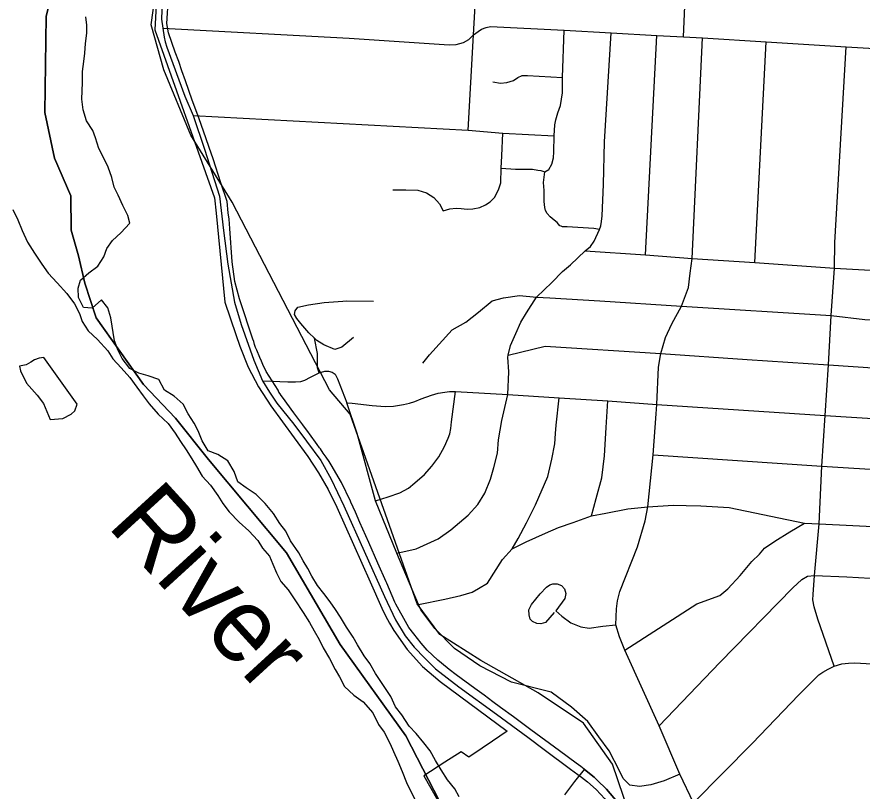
# Model space of a CAD drawing. Extents: x 114604 to 551442, y 316898 to 567001.
# Drawn here: x 179238 to 184952, y 402800 to 408033 of the extents above; entities that cross this region are included whole.
import ezdxf

# ---------------------------------------------------------------- set-up
doc = ezdxf.new("R2010")
doc.units = 0
for name, color, linetype in [('DV_X_County_Line', 7, 'Continuous'), ('GE_P_Alignment_1000_Bearings', 7, 'Continuous'), ('GE_P_Alignment_1000_Stations', 7, 'Continuous'), ('GE_P_Alignment_100_Cardinal_Points', 7, 'Continuous'), ('GE_P_Alignment_100_Stations', 7, 'Continuous'), ('GE_P_Alignment_500_Distances', 7, 'Continuous'), ('MT_X_Edge_Line', 7, 'Continuous'), ('RD_P_GR_Rt', 7, 'Continuous')]:
    doc.layers.add(name, color=color, linetype=linetype)

msp = doc.modelspace()

# ---------------------------------------------------------------- linework, layer by layer
at = {"layer": 'DV_X_County_Line'}
for points in [[(179677.6, 407476.9), (179678.3, 407533), (179681, 407589.1), (179682, 407663.2), (179690.9, 407731.2), (179697.6, 407787.3), (179702.4, 407853.3), (179711.3, 407923.4), (179710, 407977.5), (179704.7, 408033.7)], [(182227.3, 402762.3), (182199.9, 402814.8), (182148.7, 402877.5), (182107.5, 402944.2), (182068.3, 403006.8), (182033.1, 403073.3), (181989.8, 403126), (181936.5, 403188.8), (181891.1, 403239.4), (181840.1, 403316.2), (181798.7, 403368.8), (181765.6, 403439.3), (181698.8, 403540.4), (181661.5, 403594.9), (181624.3, 403663.5), (181587, 403714.1), (181541.9, 403788.8), (181512.5, 403841.2), (181467.4, 403907.9), (181426.2, 403976.6), (181392.8, 404027.1), (181355.5, 404079.6), (181314.1, 404136.3), (181270.8, 404190.9), (181231.6, 404253.5), (181206.2, 404303.9), (181172.9, 404356.4), (181143.5, 404410.9), (181088.5, 404491.7), (181057.3, 404556.2), (181016, 404608.8), (180972.8, 404677.5), (180917.6, 404744.3), (180856.4, 404805.2), (180788.9, 404850.1), (180731.3, 404890.9), (180706.2, 404961.3), (180663.1, 405032), (180597.6, 405074.9), (180531.9, 405099.8), (180490.7, 405168.4), (180463.5, 405234.8), (180436.2, 405287.3), (180397, 405349.9), (180361.8, 405416.4), (180300.4, 405469.3), (180234.9, 405510.2), (180197.8, 405582.8), (180126, 405607.7), (180062.2, 405624.5), (180000.6, 405657.4), (179949.4, 405724.1), (179922.1, 405778.6), (179896.9, 405843), (179872.9, 405999.6), (179853.7, 406066), (179810.4, 406120.6), (179747.6, 406065.3), (179687.6, 406070), (179654.4, 406136.5), (179653.2, 406198.7), (179667.9, 406252.6), (179724.6, 406304), (179785.2, 406347.4), (179826.1, 406411), (179846.8, 406468.8), (179883.5, 406522.5), (179940.3, 406573.9), (180001.1, 406639.3), (179987.8, 406689.6), (179954.6, 406758.1), (179923.5, 406828.6), (179896.1, 406881.1), (179881, 406947.4), (179855.9, 407017.8), (179820.7, 407086.4), (179791.4, 407142.9), (179770.3, 407215.3), (179750.9, 407265.6), (179709.7, 407330.2), (179686.7, 407404.7), (179677.6, 407476.9)], [(179211.7, 406731.1), (179244.8, 406660.6), (179273.9, 406590.1), (179309, 406509.5), (179356, 406436.8), (179407.1, 406362), (179450.4, 406301.4), (179509.6, 406236.5), (179574.7, 406163.6), (179627.9, 406094.8), (179661.1, 406028.2), (179680.4, 405973.9), (179719.6, 405911.3), (179782.9, 405852.4), (179852, 405775.4), (179887.3, 405720.9), (179942.6, 405662.1), (180001.8, 405595.2), (180049, 405530.5), (180092.3, 405471.9), (180131.6, 405417.3), (180192.8, 405348.4), (180260, 405285.4), (180309.2, 405218.7), (180344.5, 405164.2), (180381.8, 405107.6), (180421.1, 405045), (180452.5, 404994.5), (180491.6, 404927.9), (180546.9, 404867.1), (180596.1, 404798.4), (180631.4, 404743.8), (180672.7, 404687.2), (180741.9, 404618.2), (180807.2, 404559.3), (180866.4, 404494.4), (180899.7, 404441.9), (180945.1, 404389.3), (180968.4, 404334.9), (180993.7, 404276.5), (181023, 404218), (181072.3, 404161.3), (181117.4, 404092.6), (181174.4, 404007.7), (181215.6, 403939.1), (181248.9, 403882.6), (181282.1, 403824), (181309.5, 403769.6), (181350.6, 403696.9), (181389.6, 403622.3), (181419, 403571.8), (181452.2, 403507.3), (181515.5, 403448.4), (181579, 403403.6), (181644.1, 403328.6), (181683.1, 403250), (181720.5, 403199.4), (181761.5, 403120.8), (181784.9, 403068.4), (181814, 403001.9), (181843.2, 402933.4), (181872.3, 402858.9), (181897.6, 402806.5), (181932.8, 402737.9)]]:
    msp.add_lwpolyline(points, dxfattribs=at)
at = {"layer": 'GE_P_Alignment_1000_Bearings'}
msp.add_lwpolyline([(183376.8, 402652.3), (183263.9, 402983.3), (183068.4, 403258.4), (182762.9, 403463.6), (182374.4, 403682), (182096.7, 403859.7), (181943.2, 404066), (181491.7, 405348.5), (181352.3, 405513.4), (180693.6, 406780.5), (180414, 407234.7), (180231.1, 407675.8), (180146, 407979.3), (180211.7, 408449.9), (180235.6, 408961.6), (180421.4, 410013.7), (180488.1, 410346), (180486.8, 410525.7), (180257.7, 411630.1), (179705.3, 415400.5), (179548.2, 416118.3), (179532.3, 416408.5), (179529.1, 416851), (179554, 417238.3)], dxfattribs=at)
at = {"layer": 'GE_P_Alignment_1000_Stations'}
for points in [[(180226.2, 408314.8), (180215.8, 408016.7), (180224, 407957.8), (180233.1, 407896.2), (180241.2, 407864.1), (180251.8, 407828.6), (180372.8, 407496.9), (180430.5, 407367.3), (180507, 407139.6), (180607.6, 406820.4), (180635.9, 406589.1), (180664.2, 406361), (180709.4, 406104.8), (180755.4, 405955.1), (180840.5, 405712.5), (180899.4, 405573.9), (180946.8, 405496.1), (180996, 405422.7), (181109.8, 405279.4), (181197, 405165.4), (181293, 405035.9), (181363.4, 404907.9), (181449.4, 404728), (181723, 404115.8), (181798.8, 403957.9), (181863.8, 403850.7), (181923.4, 403773.8), (181995.4, 403699.7), (182068.9, 403627.8), (182225.6, 403506.1), (182480.5, 403321.2), (182691.7, 403163.9), (182803.3, 403082), (182981.3, 402949.1), (183054.8, 402894.2)], [(183054.8, 402894.2), (183095.7, 402863.7), (183155.4, 402810.1), (183212.5, 402747.5), (183288.6, 402657.8), (183378.1, 402524.7), (183479.4, 402365.7)]]:
    msp.add_lwpolyline(points, dxfattribs=at)
at = {"layer": 'GE_P_Alignment_100_Cardinal_Points'}
for p, q in [((182289.9, 407267.5), (182325.2, 407911.2)), ((183488.6, 406425.4), (183564.9, 407908)), ((184226.6, 406373.7), (184303.1, 407865.6))]:
    msp.add_line(p, q, dxfattribs=at)
for points in [[(182325.2, 407911.2), (182348, 408307.5), (182359.9, 408506.3), (182366.3, 408708.3), (182383.7, 409041.5), (182411.7, 409423), (182411.4, 409463), (182424.8, 409739.9), (182442.7, 410059.7), (182460.1, 410364), (182476.2, 410663.1), (182489.7, 410966.1), (182494.6, 411010.6), (182489, 411064.1), (182471.7, 411116.2), (182434.2, 411170.4), (182379.6, 411222.4)], [(183744.6, 407898.9), (183765.7, 408365.2), (183807.8, 408957.9), (183811, 409325.9)], [(180224, 407957.8), (181485, 407888.7), (182159.9, 407844.1), (182208.4, 407846.2), (182257, 407859.5), (182294.6, 407881.1), (182325.2, 407911.2), (182356.3, 407934.9), (182378.7, 407949), (182409.9, 407961.4), (182441.1, 407967.7), (182938.7, 407943.5), (183256.6, 407925.8), (183564.9, 407908), (183744.6, 407898.9), (183874, 407891.2), (184303.1, 407865.6), (184845.8, 407831), (185381.7, 407798.7)], [(181807.9, 404408.5), (181937.3, 404438.3), (182085.9, 404505.1), (182172.6, 404566.7), (182288.6, 404665), (182355.1, 404738.3), (182401.7, 404813.3), (182439.9, 404908.2), (182462.4, 404986.7), (182486.6, 405085.3), (182494.9, 405175.5), (182516.5, 405306.1), (182556.9, 405480), (182564.5, 405633.6), (182556.7, 405733.5), (182559.6, 405745.8), (182575.2, 405811.9), (182611.8, 405892.6), (182644.2, 405969.4), (182683.5, 406032.3), (182751.3, 406138.7), (182853.7, 406237.9), (182926, 406312.7), (182980.1, 406358.1), (183080.1, 406451.7), (183115.7, 406481.7), (183141.3, 406517), (183176.5, 406596.2), (183186.3, 406620.8), (183191.4, 406650), (183195.7, 406688.4), (183204.3, 406901), (183211.1, 407187.6), (183256.6, 407925.8)], [(182916.9, 406617.8), (182907.9, 406621.4), (182889.9, 406643.2), (182870.5, 406658.3), (182842.5, 406682.6), (182822.5, 406705), (182812.4, 406725.4), (182806.9, 406745.3), (182802.7, 406785.7), (182803.5, 406858.6), (182798.8, 406913.6), (182807.9, 406985.9), (182834.2, 407000.6), (182854.1, 407036.9), (182866.7, 407080), (182868.5, 407121.3), (182870.4, 407229.8), (182875.2, 407303.4), (182881.6, 407336.8), (182896, 407385.1), (182913, 407433.3), (182927.1, 407519), (182927.7, 407623.3), (182938.7, 407943.5)], [(183813, 402720.6), (183719.7, 402914.3), (183580.3, 403241.5), (183348.1, 403751.9), (183312.5, 403843.7), (183287.6, 403925), (183291.3, 404033.3), (183298.4, 404085.5), (183315.3, 404150.1), (183433.4, 404451.1), (183485.1, 404627.5), (183503.1, 404722.2), (183540, 405073.5), (183559.9, 405349.3), (183565.2, 405414.1), (183576.3, 405664.8), (183591.2, 405757.3), (183622.6, 405865.6), (183666.6, 405959.4), (183731.2, 406077.2), (183778, 406204.5), (183790.9, 406302), (183802.9, 406401.2), (183874, 407891.2)], [(184764.1, 403643.9), (184654.1, 403963.5), (184627.9, 404046.8), (184619.4, 404094.2), (184622.4, 404128.5), (184631.3, 404257.8), (184662.1, 404606.4), (184680.8, 404995.4), (184703.4, 405338), (184726, 405680.6), (184743.1, 406014.7), (184765.8, 406335), (184767.9, 406508.4), (184845.8, 407831)], [(182456, 407593.2), (182506.8, 407585.5), (182550.9, 407589.8), (182594.9, 407603.5), (182625.6, 407622.5), (182653.5, 407636), (182689.6, 407637.6), (182927.7, 407623.3)], [(180430.5, 407367.3), (182289.9, 407267.5), (182522.4, 407248.3), (182870.4, 407229.8)], [(182512.3, 407009.8), (182516, 407094.7), (182522.4, 407248.3)], [(181780.8, 406865.1), (181825.8, 406864.1), (181868.3, 406863.1), (181949.1, 406861.1), (182007.6, 406842.9), (182056.8, 406812.8), (182094.3, 406770.6), (182119.8, 406721.8), (182166.1, 406735.4), (182207.2, 406741), (182241.6, 406737.2), (182281.4, 406733.5), (182321.2, 406736.5), (182367.5, 406744.8), (182407.2, 406762.3), (182437.5, 406782.4), (182467.8, 406813.1), (182495.2, 406865), (182510.8, 406911.5), (182512.3, 407009.8)], [(182512.3, 407009.8), (182609.7, 407004.2), (182724.5, 407002.9), (182759.7, 406998), (182779.4, 406994.5), (182807.9, 406985.9)], [(183176.5, 406596.2), (183138, 406603.8), (182957.7, 406613.2), (182925.9, 406614.2), (182916.9, 406617.8)], [(183080.1, 406451.7), (183488.6, 406425.4), (183802.9, 406401.2), (184226.6, 406373.7), (184765.8, 406335), (185295, 406305.4), (185729.5, 406272.4), (186459.2, 406219.2), (187456.3, 406156.8)], [(181982.4, 405692.9), (182027.3, 405749.8), (182181.6, 405918.6), (182272.6, 405969.1), (182359.4, 406038.2), (182452.3, 406113.7), (182526.9, 406135), (182636.9, 406150.3), (182751.3, 406138.7), (182840.6, 406135.2), (183179.4, 406114.8), (183731.2, 406077.2), (184743.1, 406014.7), (184971.5, 405988.6), (185706.8, 405941), (186447.6, 405896.2)], [(181514.1, 405866.5), (181435.4, 405801), (181387.8, 405786.1), (181313.4, 405816.8), (181264.9, 405845.9), (181249.7, 405860.7), (181212.1, 405897), (181157, 405960.1), (181130.5, 405993.7), (181116, 406021.5), (181119.5, 406045.6), (181137, 406071.9), (181208.6, 406087.3), (181316.2, 406103.3), (181441.6, 406112.2), (181467.7, 406114.1), (181649.4, 406111.4)], [(181280.8, 405628.2), (181270.5, 405662), (181270.4, 405758), (181249.7, 405860.7)], [(182559.6, 405745.8), (182809.7, 405807.8), (183591.2, 405757.3), (184175.2, 405717.9), (184726, 405680.6), (185692.4, 405615.1), (186433.3, 405567.6), (187023.8, 405519)], [(180899.4, 405573.9), (180970.6, 405570.1), (181014.9, 405568.6), (181069.6, 405567.3), (181122, 405566), (181157.4, 405569.6), (181185.7, 405578.7), (181223.3, 405597.2), (181259.2, 405616.4), (181280.8, 405628.2), (181319.5, 405639.6), (181345.6, 405639.2), (181370.1, 405632.7), (181389.1, 405617.3), (181405.9, 405585.8), (181469.2, 405424.2), (181504.2, 405422.8), (181639.2, 405405.5), (181728.6, 405398.9), (181784.6, 405402.1), (181852.2, 405412.6), (181892.7, 405421.7), (181928.6, 405434.2), (181971.5, 405450.7), (182040.1, 405475.8), (182087, 405489.2), (182130.7, 405497.2), (182162.9, 405500.7), (182202.7, 405500.4), (182556.9, 405480), (182904.5, 405457.9), (183232.9, 405438.5), (183565.2, 405414.1), (184703.4, 405338), (185664.3, 405278.1)], [(181662.9, 404762.1), (181749.3, 404789.3), (181826.6, 404816.8), (181886, 404847.9), (181929.2, 404884.8), (181994.1, 404940), (182043, 404997), (182089.8, 405059.9), (182128.4, 405128.8), (182153.4, 405185.3), (182164.8, 405215.5), (182172.1, 405251.7), (182177.3, 405295.9), (182202.7, 405500.4)], [(182585.9, 404437.2), (182627, 404507.1), (182683.3, 404612.4), (182744.8, 404735.4), (182826.9, 404927.3), (182854.7, 405043.9), (182874.8, 405146.4), (182880.3, 405217.9), (182884.5, 405272.8), (182904.5, 405457.9)], [(183123.4, 404660.2), (183155, 404777), (183192.4, 404917.9), (183211.6, 405066.5), (183222.2, 405258.7), (183232.9, 405438.5)], [(183719.7, 402914.3), (183614, 402870.2), (183524.8, 402842.6), (183448.5, 402830.8), (183382.8, 402839.8), (183336.5, 402885.5), (183311.8, 402936.6), (183242.2, 403071.5), (183173, 403167.4), (183097.6, 403270.1), (182987.5, 403366.6), (182851.3, 403468.9), (182582.6, 403536.8), (182369, 403647), (182197.1, 403764), (182062.9, 403899.8), (181968.8, 404026.3), (181953.2, 404061.6), (181807.9, 404408.5), (181662.9, 404762.1), (181537.9, 405217.7), (181469.2, 405424.2)], [(183540, 405073.5), (184680.8, 404995.4), (185585.9, 404940.7), (186384.4, 404887.7)], [(181953.2, 404061.6), (182131.2, 404097.3), (182238.6, 404121.3), (182316, 404144.8), (182359.5, 404169.6), (182420.7, 404204.8), (182521, 404365), (182585.9, 404437.2), (182681.1, 404485.6), (182811.6, 404542.7), (182900.6, 404582.8), (182999.1, 404615.7), (183123.4, 404660.2), (183220.9, 404679.6), (183369.2, 404707.7), (183503.1, 404722.2), (183674.4, 404732.7), (183763.8, 404731.3), (183861.4, 404727.9), (184052.6, 404716.8), (184563.9, 404610.9), (184662.1, 404606.4), (185527, 404563.7)], [(183348.1, 403751.9), (183834, 404065), (183991.4, 404121.4), (184044.5, 404166.4), (184128.7, 404258.1), (184206.9, 404351.7), (184259.9, 404402.7), (184293.1, 404441.4), (184362.1, 404488.7), (184464.8, 404552.6), (184563.9, 404610.9)], [(183580.3, 403241.5), (183991.2, 403669.4), (184483.1, 404174.9), (184544.8, 404229.4), (184583.9, 404254.1), (184631.3, 404257.8), (184848.8, 404249.5), (185558.8, 404207.2), (186463.5, 404153.3)], [(182871, 404008), (182812, 403940.6), (182779.8, 403931.6), (182752.5, 403933.9), (182725.1, 403946.1), (182707.6, 403963.4), (182701.2, 403991.9), (182699.8, 404025.3), (182718.1, 404061.4), (182775.9, 404133.8), (182817.7, 404178.7), (182841.2, 404195), (182861, 404201.4), (182890.7, 404200.3), (182919.3, 404189.4), (182939.3, 404167.2), (182949.5, 404136.3), (182943.5, 404102.7), (182882.1, 404019.2), (182922.1, 403982.3), (182983.2, 403938.1), (183051.6, 403911.3), (183107.5, 403901.8), (183200.4, 403914.8), (183287.6, 403925)], [(183813, 402720.6), (184208.3, 403121.2), (184525.1, 403450), (184613.6, 403539.8), (184660.7, 403585.1), (184687.5, 403604.9), (184723.3, 403624.8), (184764.1, 403643.9), (184814.7, 403659.8), (184861.2, 403665.8), (184902.9, 403667), (186398.9, 403578.8), (186749, 403560.1), (187089.3, 403542.9), (187439.4, 403519.3), (187758.4, 403503.6), (188059.4, 403487.8), (188366.9, 403467.1), (188738.7, 403448), (189152.8, 403421.2), (189453.5, 403404.2), (189773.9, 403388.3), (190093.5, 403368.9)]]:
    msp.add_lwpolyline(points, dxfattribs=at)
at = {"layer": 'GE_P_Alignment_100_Stations'}
for points in [[(180216.3, 408782.6), (180169.9, 407945.5), (180574, 406809.7), (180584.4, 406707.1), (180644.9, 406105.7), (180717.5, 405885.4), (180745.3, 405807.3), (180801.1, 405666.4), (180870.9, 405531.9), (180953.9, 405405.1), (181112.6, 405188.2), (181204.4, 405062.6), (181277.6, 404952.5), (181343.5, 404837.8), (181401.9, 404719.2), (181626.1, 404214.4), (181704.7, 404037.6), (181730.6, 403986), (181758.1, 403935.2), (181787.3, 403885.4), (181876.2, 403757.4), (181980.9, 403641.9), (182099.7, 403541), (182553.6, 403206.3), (182453.8, 403138.6), (182383.1, 403090.6), (182293.2, 403029.4), (182242.1, 403065.5), (182132, 402995), (181988.9, 402903.9), (182272.7, 402403)], [(183298.5, 402725.3), (183224.2, 402813), (183162, 402874.2), (183141.1, 402893.7), (183050.4, 402965.8), (183018.5, 402989.8), (182906.9, 403073.5), (182713.2, 403215.4), (182595.8, 403301.3), (182508, 403365.7), (182455.9, 403404), (182396.3, 403447.8), (182334.1, 403493.6), (182209, 403585.7), (182159.6, 403621.9), (182146, 403633.1), (182083.6, 403686), (182011.8, 403752.1), (181971.6, 403799.3), (181921.1, 403862.4), (181888.5, 403905.8), (181876.2, 403926.3), (181800.7, 404064.2), (181793.6, 404078.4), (181738.9, 404206.6), (181735.2, 404215.2), (181679.4, 404341.1), (181618, 404479.7), (181557.5, 404616.2), (181527.1, 404684.6), (181496.4, 404754), (181493.4, 404760.6), (181431.7, 404887.2), (181362.9, 405005.9), (181348.6, 405027.7), (181328.4, 405057.8), (181309.6, 405085.3), (181289.9, 405113.6), (181284.8, 405120.9), (181268.7, 405142.8), (181216, 405214.8), (181209.7, 405223.5), (181171.6, 405275.5), (181111.4, 405357.8), (181034.1, 405463.3), (181025.7, 405474.4), (181017.6, 405485.8), (181010, 405497.5), (181004.1, 405509.3), (180924.5, 405637.1), (180901.2, 405683.8), (180890.8, 405706.4), (180879.5, 405731.3), (180859.5, 405779.5), (180852, 405798.8), (180845.2, 405818.3), (180839.1, 405838.1), (180833.1, 405855.8), (180806, 405937.1), (180774, 406032.7), (180742.7, 406126.5), (180710.6, 406245.2), (180692.9, 406377), (180677.7, 406602.8), (180672.6, 406665.9), (180665.6, 406707.7), (180659.2, 406785.6), (180616.3, 406912.3), (180565.4, 407073.7), (180538.6, 407149.4), (180515.6, 407214.7), (180470, 407343.8), (180447.3, 407405.7), (180424.1, 407471), (180401, 407536.1), (180378.1, 407600.6), (180353.9, 407668.6), (180331.9, 407730.6), (180308.8, 407795.7), (180286.3, 407859.3), (180263, 407924.9), (180252.6, 407987.3), (180262.3, 408167.4)], [(182942.4, 402774.6), (183010, 402865.7), (183075.2, 402946.1), (183141.1, 402893.7), (183162, 402874.2), (183224.2, 402813), (183298.5, 402725.3)]]:
    msp.add_lwpolyline(points, dxfattribs=at)
at = {"layer": 'GE_P_Alignment_500_Distances'}
for points in [[(179611.8, 411393.4), (179655.4, 411083.8), (179665.9, 410588.1), (179690.5, 410037.5), (179660.7, 409410.7), (179589.4, 408790.4), (179503.3, 408318.1), (179436.5, 408035.3), (179427.4, 407388), (179491.6, 407078.6), (179603.7, 406824.7), (179605.4, 406590.5), (179654.8, 406418.7), (179697.5, 406233.1), (179774.9, 405999.6), (180095, 405547.5), (180310.1, 405321.8), (180532.5, 405041.1), (181060.4, 404411.4), (181423, 403790.9), (181868.2, 403174.4), (182210.5, 402509)], [(182210.5, 402509), (181868.2, 403174.4), (181423, 403790.9), (181060.4, 404411.4), (180532.5, 405041.1), (180310.1, 405321.8), (180095, 405547.5), (179774.9, 405999.6), (179697.5, 406233.1), (179654.8, 406418.7), (179605.4, 406590.5), (179603.7, 406824.7), (179491.6, 407078.6), (179427.4, 407388), (179436.5, 408035.3), (179503.3, 408318.1), (179589.4, 408790.4), (179660.7, 409410.7), (179690.5, 410037.5), (179665.9, 410588.1), (179655.4, 411083.8), (179611.8, 411393.4)]]:
    msp.add_lwpolyline(points, dxfattribs=at)
at = {"layer": 'MT_X_Edge_Line'}
for points in [[(179420.9, 405731.8), (179388.8, 405726), (179356.7, 405714.2), (179332.6, 405698.4), (179300.5, 405682.5), (179256.4, 405672.9), (179262.2, 405640.7), (179303.7, 405558.2), (179375.3, 405477.4), (179419, 405420.9), (179462.3, 405312.2), (179548.4, 405317.6), (179604.6, 405347.3), (179630.8, 405371.1), (179645.1, 405415.2)], [(179645.1, 405415.2), (179420.9, 405731.8)]]:
    msp.add_lwpolyline(points, dxfattribs=at)

# ---------------------------------------------------------------- texts
at = {"layer": 'RD_P_GR_Rt'}
msp.add_text('River', height=499.99, rotation=312.4188, dxfattribs=at).set_placement((179840.7, 404593.4))

doc.saveas('drawing.dxf')
